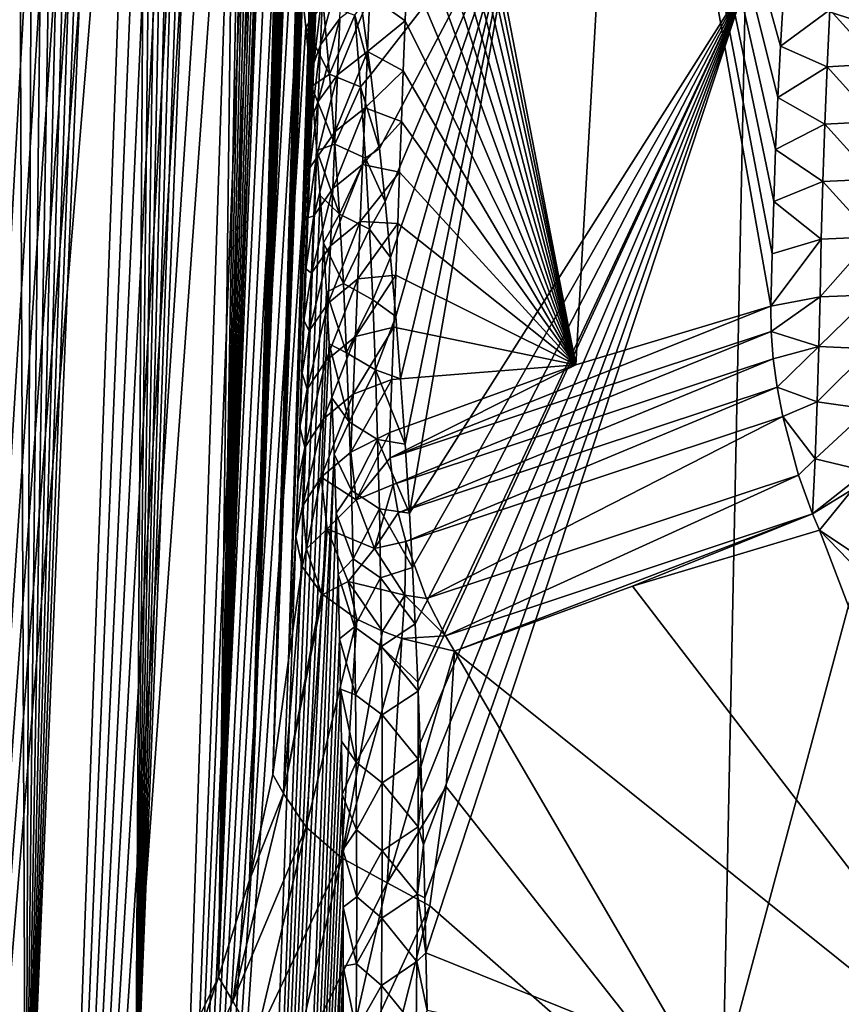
# Model space of a CAD drawing. Header units: metres. Extents: x -109 to 109, y -452 to 89.
# Tile 415 of 656: x 58.92 to 66.46, y -52.84 to -43.8. Entities that reach past the tile are written whole.
import ezdxf

# ---------------------------------------------------------------- set-up
doc = ezdxf.new("R2010")
doc.units = ezdxf.units.M
doc.layers.add('solid_k244270000c71_000_01_01', color=7, linetype='CONTINUOUS')

msp = doc.modelspace()

# ---------------------------------------------------------------- linework, layer by layer
at = {"layer": 'solid_k244270000c71_000_01_01'}
for points in [[(59.983704, -54.149242, 52.726505), (60.657433, -27.033049, 32.044315), (60.528656, -27.049358, 31.717661)], [(59.983704, -54.149242, 52.726505), (60.789268, -27.053366, 32.426231), (60.657433, -27.033049, 32.044315)], [(59.983704, -54.149242, 52.726505), (60.528656, -27.049358, 31.717661), (60.402344, -27.095423, 31.435911)], [(59.983704, -54.149242, 52.726505), (60.923191, -27.119658, 32.872467), (60.789268, -27.053366, 32.426231)], [(59.983704, -54.149242, 52.726505), (60.402344, -27.095423, 31.435911), (60.277344, -27.166534, 31.190058)], [(59.983704, -54.149242, 52.726505), (61.057308, -27.242109, 33.39061), (60.923191, -27.119658, 32.872467)], [(59.983704, -54.149242, 52.726505), (60.277344, -27.166534, 31.190058), (60.152275, -27.260485, 30.973478)], [(58.977356, -55.414265, 51.151218), (60.152275, -27.260485, 30.973478), (60.025066, -27.377073, 30.780325)], [(58.977356, -55.414265, 51.151218), (59.983704, -54.149242, 52.726505), (60.152275, -27.260485, 30.973478)], [(59.983704, -54.149242, 52.726505), (60.744408, -52.589027, 54.250729), (61.057308, -27.242109, 33.39061)], [(60.744408, -52.589027, 54.250729), (61.189285, -27.431206, 33.987186), (61.057308, -27.242109, 33.39061)], [(58.977356, -55.414265, 51.151218), (60.025066, -27.377073, 30.780325), (59.893749, -27.517427, 30.606817)], [(60.744408, -52.589027, 54.250729), (61.253746, -27.55394, 34.31686), (61.189285, -27.431206, 33.987186)], [(58.977356, -55.414265, 51.151218), (59.893749, -27.517427, 30.606817), (59.755836, -27.684933, 30.450504)], [(60.744408, -52.589027, 54.250729), (61.316784, -27.698021, 34.66914), (61.253746, -27.55394, 34.31686)], [(58.977356, -55.414265, 51.151218), (59.755836, -27.684933, 30.450504), (59.608521, -27.884418, 30.310116)], [(60.744408, -52.589027, 54.250729), (61.378151, -27.864607, 35.044849), (61.316784, -27.698021, 34.66914)], [(58.977356, -55.414265, 51.151218), (59.608521, -27.884418, 30.310116), (59.449036, -28.122425, 30.186523)], [(60.744408, -52.589027, 54.250729), (61.437584, -28.055178, 35.445026), (61.378151, -27.864607, 35.044849)], [(60.744408, -52.589027, 54.250729), (61.494751, -28.27224, 35.871304), (61.437584, -28.055178, 35.445026)], [(58.977356, -55.414265, 51.151218), (59.449036, -28.122425, 30.186523), (59.273487, -28.408628, 30.081629)], [(60.744408, -52.589027, 54.250729), (61.5494, -28.516754, 36.324329), (61.494751, -28.27224, 35.871304)], [(58.977356, -55.414265, 51.151218), (59.273487, -28.408628, 30.081629), (59.078644, -28.75354, 30.00012)], [(60.744408, -52.589027, 54.250729), (61.601185, -28.791801, 36.806137), (61.5494, -28.516754, 36.324329)], [(58.977356, -55.414265, 51.151218), (59.078644, -28.75354, 30.00012), (58.861858, -29.168509, 29.949097)], [(60.744408, -52.589027, 54.250729), (61.649822, -29.099035, 37.317806), (61.601185, -28.791801, 36.806137)], [(60.744408, -52.589027, 54.250729), (61.027706, -51.695972, 54.988464), (61.649822, -29.099035, 37.317806)], [(61.027706, -51.695972, 54.988464), (61.680344, -29.322893, 37.676266), (61.649822, -29.099035, 37.317806)], [(57.734726, -56.383423, 49.535679), (58.977356, -55.414265, 51.151218), (58.861858, -29.168509, 29.949097)], [(61.027706, -51.695972, 54.988464), (61.709236, -29.562777, 38.049088), (61.680344, -29.322893, 37.676266)], [(61.027706, -51.695972, 54.988464), (61.736351, -29.820337, 38.437309), (61.709236, -29.562777, 38.049088)], [(61.027706, -51.695972, 54.988464), (61.761669, -30.094976, 38.840557), (61.736351, -29.820337, 38.437309)], [(61.027706, -51.695972, 54.988464), (61.785, -30.389141, 39.260288), (61.761669, -30.094976, 38.840557)], [(61.027706, -51.695972, 54.988464), (61.806297, -30.702772, 39.696484), (61.785, -30.389141, 39.260288)], [(61.027706, -51.695972, 54.988464), (61.825451, -31.036993, 40.149765), (61.806297, -30.702772, 39.696484)], [(61.027706, -51.695972, 54.988464), (61.242718, -50.725655, 55.706074), (61.825451, -31.036993, 40.149765)], [(61.242718, -50.725655, 55.706074), (61.842281, -31.394102, 40.621437), (61.825451, -31.036993, 40.149765)], [(61.242718, -50.725655, 55.706074), (61.856804, -31.773268, 41.111031), (61.842281, -31.394102, 40.621437)], [(61.242718, -50.725655, 55.706074), (61.866035, -32.074112, 41.491035), (61.856804, -31.773268, 41.111031)], [(61.242718, -50.725655, 55.706074), (61.873795, -32.389748, 41.882401), (61.866035, -32.074112, 41.491035)], [(61.242718, -50.725655, 55.706074), (61.880119, -32.719311, 42.284657), (61.873795, -32.389748, 41.882401)], [(61.242718, -50.725655, 55.706074), (61.884892, -33.064651, 42.698719), (61.880119, -32.719311, 42.284657)], [(61.242718, -50.725655, 55.706074), (61.888016, -33.427315, 43.125347), (61.884892, -33.064651, 42.698719)], [(61.242718, -50.725655, 55.706074), (61.889576, -33.805851, 43.563854), (61.888016, -33.427315, 43.125347)], [(61.242718, -50.725655, 55.706074), (61.386219, -49.676086, 56.399841), (61.889576, -33.805851, 43.563854)], [(61.386219, -49.676086, 56.399841), (61.889481, -34.201809, 44.014931), (61.889576, -33.805851, 43.563854)], [(61.386219, -49.676086, 56.399841), (61.887589, -34.617558, 44.479652), (61.889481, -34.201809, 44.014931)], [(67.859657, -44.220345, 9.486011), (65.583984, -43.466743, 10.562262), (69.31189, -34.340561, 6.422843)], [(61.386219, -49.676086, 56.399841), (61.884827, -34.963871, 44.861046), (61.887589, -34.617558, 44.479652)], [(61.386219, -49.676086, 56.399841), (61.880974, -35.322128, 45.250854), (61.884827, -34.963871, 44.861046)], [(61.386219, -49.676086, 56.399841), (61.87595, -35.693817, 45.649685), (61.880974, -35.322128, 45.250854)], [(61.386219, -49.676086, 56.399841), (61.869682, -36.080425, 46.058136), (61.87595, -35.693817, 45.649685)], [(61.386219, -49.676086, 56.399841), (61.862209, -36.481533, 46.476055), (61.869682, -36.080425, 46.058136)], [(61.386219, -49.676086, 56.399841), (61.8536, -36.896214, 46.903061), (61.862209, -36.481533, 46.476055)], [(61.386219, -49.676086, 56.399841), (61.843761, -37.326351, 47.33987), (61.8536, -36.896214, 46.903061)], [(61.386219, -49.676086, 56.399841), (61.832615, -37.773865, 47.787212), (61.843761, -37.326351, 47.33987)], [(61.386219, -49.676086, 56.399841), (61.454559, -48.544758, 57.065292), (61.832615, -37.773865, 47.787212)], [(61.454559, -48.544758, 57.065292), (61.820171, -38.239151, 48.2453), (61.832615, -37.773865, 47.787212)], [(57.734528, -65.832397, 36.041077), (59.445171, -37.984074, 16.108624), (59.604755, -38.018047, 15.842284)], [(57.734528, -65.832397, 36.041077), (59.269676, -37.984177, 16.413589), (59.445171, -37.984074, 16.108624)], [(57.734528, -65.832397, 36.041077), (59.074516, -38.02655, 16.766474), (59.269676, -37.984177, 16.413589)], [(57.734528, -65.832397, 36.041077), (59.604755, -38.018047, 15.842284), (59.751698, -38.080597, 15.607064)], [(57.734528, -65.832397, 36.041077), (58.857353, -38.121574, 17.174843), (59.074516, -38.02655, 16.766474)], [(57.734528, -65.832397, 36.041077), (59.751698, -38.080597, 15.607064), (59.88937, -38.169247, 15.396356)], [(57.734528, -65.832397, 36.041077), (59.88937, -38.169247, 15.396356), (60.020508, -38.283016, 15.205)], [(58.97718, -67.019043, 34.577881), (57.734528, -65.832397, 36.041077), (60.020508, -38.283016, 15.205)], [(58.97718, -67.019043, 34.577881), (60.020508, -38.283016, 15.205), (60.147385, -38.423176, 15.029506)], [(61.454559, -48.544758, 57.065292), (61.806557, -38.720306, 48.713463), (61.820171, -38.239151, 48.2453)], [(58.97718, -67.019043, 34.577881), (60.147385, -38.423176, 15.029506), (60.272205, -38.592869, 14.867022)], [(58.97718, -67.019043, 34.577881), (60.272205, -38.592869, 14.867022), (60.39661, -38.796883, 14.716268)], [(61.454559, -48.544758, 57.065292), (61.794258, -39.13485, 49.11171), (61.806557, -38.720306, 48.713463)], [(58.97718, -67.019043, 34.577881), (60.39661, -38.796883, 14.716268), (60.522346, -39.042862, 14.576678)], [(64.025749, -46.966766, 59.262619), (64.485146, -38.917656, 52.655231), (62.595818, -39.574684, 51.625633)], [(64.025749, -46.966766, 59.262619), (65.816513, -46.428024, 60.032021), (64.485146, -38.917656, 52.655231)], [(65.904091, -44.040249, 58.170864), (65.93148, -43.570595, 57.798599), (64.485146, -38.917656, 52.655231)], [(65.879967, -44.512531, 58.543148), (65.904091, -44.040249, 58.170864), (64.485146, -38.917656, 52.655231)], [(65.859123, -44.98745, 58.915432), (65.879967, -44.512531, 58.543148), (64.485146, -38.917656, 52.655231)], [(65.841583, -45.465004, 59.287685), (65.859123, -44.98745, 58.915432), (64.485146, -38.917656, 52.655231)], [(65.82737, -45.945194, 59.659893), (65.841583, -45.465004, 59.287685), (64.485146, -38.917656, 52.655231)], [(65.816513, -46.428024, 60.032021), (65.82737, -45.945194, 59.659893), (64.485146, -38.917656, 52.655231)], [(58.97718, -67.019043, 34.577881), (60.522346, -39.042862, 14.576678), (60.650806, -39.340824, 14.449061)], [(61.454559, -48.544758, 57.065292), (61.781036, -39.563133, 49.517719), (61.794258, -39.13485, 49.11171)], [(58.97718, -67.019043, 34.577881), (60.650806, -39.340824, 14.449061), (60.782539, -39.703281, 14.336621)], [(61.454559, -48.544758, 57.065292), (61.766861, -40.006447, 49.931862), (61.781036, -39.563133, 49.517719)], [(62.585541, -39.929714, 51.958427), (64.025749, -46.966766, 59.262619), (62.595818, -39.574684, 51.625633)], [(58.97718, -67.019043, 34.577881), (60.782539, -39.703281, 14.336621), (60.917061, -40.143486, 14.244637)], [(62.585541, -39.929714, 51.958427), (62.574799, -40.29129, 52.293755), (64.025749, -46.966766, 59.262619)], [(61.454559, -48.544758, 57.065292), (61.751827, -40.463177, 50.353607), (61.766861, -40.006447, 49.931862)], [(59.983658, -68.066788, 32.850212), (58.97718, -67.019043, 34.577881), (60.917061, -40.143486, 14.244637)], [(59.983658, -68.066788, 32.850212), (60.917061, -40.143486, 14.244637), (61.051998, -40.671497, 14.180824)], [(62.574799, -40.29129, 52.293755), (62.560066, -40.774136, 52.736031), (64.025749, -46.966766, 59.262619)], [(61.454559, -48.544758, 57.065292), (61.735985, -40.932755, 50.782799), (61.751827, -40.463177, 50.353607)], [(59.983658, -68.066788, 32.850212), (61.051998, -40.671497, 14.180824), (61.118797, -40.97081, 14.161696)], [(62.560066, -40.774136, 52.736031), (62.544682, -41.264118, 53.178528), (64.025749, -46.966766, 59.262619)], [(61.454559, -48.544758, 57.065292), (61.719261, -41.417206, 51.220108), (61.735985, -40.932755, 50.782799)], [(59.983658, -68.066788, 32.850212), (61.118797, -40.97081, 14.161696), (61.184738, -41.295929, 14.152813)], [(59.983658, -68.066788, 32.850212), (61.184738, -41.295929, 14.152813), (61.249584, -41.647579, 14.154679)], [(62.544682, -41.264118, 53.178528), (62.528667, -41.758858, 53.618973), (64.025749, -46.966766, 59.262619)], [(61.454559, -48.544758, 57.065292), (61.704185, -41.845818, 51.60191), (61.719261, -41.417206, 51.220108)], [(59.983658, -68.066788, 32.850212), (61.249584, -41.647579, 14.154679), (61.313026, -42.027893, 14.168845)], [(62.528667, -41.758858, 53.618973), (62.511917, -42.260147, 54.05883), (64.025749, -46.966766, 59.262619)], [(61.454559, -48.544758, 57.065292), (61.688389, -42.288113, 51.990589), (61.704185, -41.845818, 51.60191)], [(59.983658, -68.066788, 32.850212), (61.313026, -42.027893, 14.168845), (61.374794, -42.438026, 14.196173)], [(61.454559, -48.544758, 57.065292), (61.671856, -42.745121, 52.387043), (61.688389, -42.288113, 51.990589)], [(62.511917, -42.260147, 54.05883), (62.494446, -42.769444, 54.499321), (64.025749, -46.966766, 59.262619)], [(59.983658, -68.066788, 32.850212), (61.374794, -42.438026, 14.196173), (61.434593, -42.879444, 14.237779)], [(62.141541, -44.299702, 13.500249), (62.057243, -43.673473, 13.439819), (63.504505, -42.545319, 11.878191)], [(62.222637, -44.980389, 13.585643), (62.141541, -44.299702, 13.500249), (63.504505, -42.545319, 11.878191)], [(62.274284, -45.466862, 13.658341), (62.222637, -44.980389, 13.585643), (63.504505, -42.545319, 11.878191)], [(62.324158, -45.979965, 13.74418), (62.274284, -45.466862, 13.658341), (63.504505, -42.545319, 11.878191)], [(62.371807, -46.521339, 13.844505), (62.324158, -45.979965, 13.74418), (63.504505, -42.545319, 11.878191)], [(62.416679, -47.092842, 13.960871), (62.371807, -46.521339, 13.844505), (63.504505, -42.545319, 11.878191)], [(62.459259, -47.694237, 14.093389), (62.416679, -47.092842, 13.960871), (63.504505, -42.545319, 11.878191)], [(62.498341, -48.328941, 14.24475), (62.459259, -47.694237, 14.093389), (63.504505, -42.545319, 11.878191)], [(62.498341, -48.328941, 14.24475), (63.504505, -42.545319, 11.878191), (65.583984, -43.466743, 10.562262)], [(61.454559, -48.544758, 57.065292), (61.654633, -43.216305, 52.792023), (61.671856, -42.745121, 52.387043)], [(62.494446, -42.769444, 54.499321), (62.476387, -43.285591, 54.939381), (64.025749, -46.966766, 59.262619)], [(59.983658, -68.066788, 32.850212), (61.434593, -42.879444, 14.237779), (61.492111, -43.354561, 14.295413)], [(61.454559, -48.544758, 57.065292), (61.636768, -43.700588, 53.203999), (61.654633, -43.216305, 52.792023)], [(61.681465, -44.028301, 54.093754), (61.857914, -43.786587, 54.468719), (61.879395, -43.271923, 54.037621)], [(61.701935, -43.510944, 53.660564), (61.681465, -44.028301, 54.093754), (61.879395, -43.271923, 54.037621)], [(62.134354, -43.574196, 54.796841), (62.457844, -43.807411, 55.377972), (62.476387, -43.285591, 54.939381)], [(62.476387, -43.285591, 54.939381), (62.457844, -43.807411, 55.377972), (64.025749, -46.966766, 59.262619)], [(59.983658, -68.066788, 32.850212), (61.492111, -43.354561, 14.295413), (61.5471, -43.864311, 14.36975)], [(61.705063, -43.651405, 13.894287), (61.5471, -43.864311, 14.36975), (61.492111, -43.354561, 14.295413)], [(62.525894, -48.826065, 14.370378), (62.498341, -48.328941, 14.24475), (65.583984, -43.466743, 10.562262)], [(62.551552, -49.342712, 14.507521), (62.525894, -48.826065, 14.370378), (65.583984, -43.466743, 10.562262)], [(62.57476, -49.880653, 14.657555), (62.551552, -49.342712, 14.507521), (65.583984, -43.466743, 10.562262)], [(62.578045, -49.962147, 14.68085), (62.57476, -49.880653, 14.657555), (65.583984, -43.466743, 10.562262)], [(62.596214, -50.438473, 14.819834), (62.578045, -49.962147, 14.68085), (65.583984, -43.466743, 10.562262)], [(62.61182, -50.897518, 14.958475), (62.596214, -50.438473, 14.819834), (65.583984, -43.466743, 10.562262)], [(62.625729, -51.371384, 15.106576), (62.61182, -50.897518, 14.958475), (65.583984, -43.466743, 10.562262)], [(62.637932, -51.860352, 15.264491), (62.625729, -51.371384, 15.106576), (65.583984, -43.466743, 10.562262)], [(62.648964, -52.363155, 15.431604), (62.637932, -51.860352, 15.264491), (65.583984, -43.466743, 10.562262)], [(65.37886, -53.464233, 13.920849), (62.648964, -52.363155, 15.431604), (65.583984, -43.466743, 10.562262)], [(65.37886, -53.464233, 13.920849), (65.583984, -43.466743, 10.562262), (67.859657, -44.220345, 9.486011)], [(61.701935, -43.510944, 53.660564), (61.636768, -43.700588, 53.203999), (61.61832, -44.196918, 53.621326)], [(61.701935, -43.510944, 53.660564), (61.61832, -44.196918, 53.621326), (61.681465, -44.028301, 54.093754)], [(66.357323, -43.70702, 58.09576), (65.93148, -43.570595, 57.798599), (65.904091, -44.040249, 58.170864)], [(61.763577, -44.297234, 13.995394), (61.5471, -43.864311, 14.36975), (61.705063, -43.651405, 13.894287)], [(61.763577, -44.297234, 13.995394), (61.705063, -43.651405, 13.894287), (61.994953, -43.754997, 13.52217)], [(62.134354, -43.574196, 54.796841), (61.857914, -43.786587, 54.468719), (61.836433, -44.303936, 54.896587)], [(62.134354, -43.574196, 54.796841), (61.836433, -44.303936, 54.896587), (62.112091, -44.089401, 55.223461)], [(62.134354, -43.574196, 54.796841), (62.112091, -44.089401, 55.223461), (62.457844, -43.807411, 55.377972)], [(61.454559, -48.544758, 57.065292), (61.61832, -44.196918, 53.621326), (61.636768, -43.700588, 53.203999)], [(61.994953, -43.754997, 13.52217), (62.057243, -43.673473, 13.439819), (62.141541, -44.299702, 13.500249)], [(66.332283, -44.231125, 58.511158), (66.357323, -43.70702, 58.09576), (65.904091, -44.040249, 58.170864)], [(66.808052, -44.203751, 58.542854), (66.357323, -43.70702, 58.09576), (66.332283, -44.231125, 58.511158)], [(66.808052, -44.203751, 58.542854), (66.833214, -43.677288, 58.126453), (66.357323, -43.70702, 58.09576)], [(61.660892, -44.548374, 54.523708), (61.836433, -44.303936, 54.896587), (61.857914, -43.786587, 54.468719)], [(61.681465, -44.028301, 54.093754), (61.660892, -44.548374, 54.523708), (61.857914, -43.786587, 54.468719)], [(61.763577, -44.297234, 13.995394), (61.994953, -43.754997, 13.52217), (62.048378, -44.414478, 13.623665)], [(62.048378, -44.414478, 13.623665), (61.994953, -43.754997, 13.52217), (62.141541, -44.299702, 13.500249)], [(62.112091, -44.089401, 55.223461), (62.441299, -44.267712, 55.759727), (62.457844, -43.807411, 55.377972)], [(62.457844, -43.807411, 55.377972), (62.441299, -44.267712, 55.759727), (64.025749, -46.966766, 59.262619)], [(59.983658, -68.066788, 32.850212), (61.5471, -43.864311, 14.36975), (61.599209, -44.411659, 14.462976)], [(61.763577, -44.297234, 13.995394), (61.599209, -44.411659, 14.462976), (61.5471, -43.864311, 14.36975)], [(61.681465, -44.028301, 54.093754), (61.61832, -44.196918, 53.621326), (61.59935, -44.704227, 54.042358)], [(61.681465, -44.028301, 54.093754), (61.59935, -44.704227, 54.042358), (61.660892, -44.548374, 54.523708)], [(62.112091, -44.089401, 55.223461), (61.836433, -44.303936, 54.896587), (61.814987, -44.823929, 55.321228)], [(62.112091, -44.089401, 55.223461), (61.814987, -44.823929, 55.321228), (62.089947, -44.607246, 55.646839)], [(62.112091, -44.089401, 55.223461), (62.089947, -44.607246, 55.646839), (62.441299, -44.267712, 55.759727)], [(66.332283, -44.231125, 58.511158), (65.904091, -44.040249, 58.170864), (65.879967, -44.512531, 58.543148)], [(61.454559, -48.544758, 57.065292), (61.59935, -44.704227, 54.042358), (61.61832, -44.196918, 53.621326)], [(66.7864, -44.73164, 58.957645), (66.808052, -44.203751, 58.542854), (66.332283, -44.231125, 58.511158)], [(62.089947, -44.607246, 55.646839), (62.424503, -44.730732, 56.138996), (62.441299, -44.267712, 55.759727)], [(62.441299, -44.267712, 55.759727), (62.424503, -44.730732, 56.138996), (64.025749, -46.966766, 59.262619)], [(68.362457, -54.254871, 12.729363), (65.37886, -53.464233, 13.920849), (67.859657, -44.220345, 9.486011)], [(66.310722, -44.756699, 58.924877), (66.332283, -44.231125, 58.511158), (65.879967, -44.512531, 58.543148)], [(66.7864, -44.73164, 58.957645), (66.332283, -44.231125, 58.511158), (66.310722, -44.756699, 58.924877)], [(61.813271, -44.940533, 14.113353), (61.599209, -44.411659, 14.462976), (61.763577, -44.297234, 13.995394)], [(61.640251, -45.071117, 54.950436), (61.814987, -44.823929, 55.321228), (61.836433, -44.303936, 54.896587)], [(61.660892, -44.548374, 54.523708), (61.640251, -45.071117, 54.950436), (61.836433, -44.303936, 54.896587)], [(61.813271, -44.940533, 14.113353), (61.763577, -44.297234, 13.995394), (62.048378, -44.414478, 13.623665)], [(62.048378, -44.414478, 13.623665), (62.141541, -44.299702, 13.500249), (62.222637, -44.980389, 13.585643)], [(60.744415, -68.96553, 30.862652), (59.983658, -68.066788, 32.850212), (61.599209, -44.411659, 14.462976)], [(60.744415, -68.96553, 30.862652), (61.599209, -44.411659, 14.462976), (61.648151, -44.998173, 14.576291)], [(61.813271, -44.940533, 14.113353), (61.648151, -44.998173, 14.576291), (61.599209, -44.411659, 14.462976)], [(61.813271, -44.940533, 14.113353), (62.048378, -44.414478, 13.623665), (62.092999, -45.069527, 13.741948)], [(62.092999, -45.069527, 13.741948), (62.048378, -44.414478, 13.623665), (62.222637, -44.980389, 13.585643)], [(61.660892, -44.548374, 54.523708), (61.59935, -44.704227, 54.042358), (61.582375, -45.1563, 54.412514)], [(61.660892, -44.548374, 54.523708), (61.582375, -45.1563, 54.412514), (61.640251, -45.071117, 54.950436)], [(66.310722, -44.756699, 58.924877), (65.879967, -44.512531, 58.543148), (65.859123, -44.98745, 58.915432)], [(62.089947, -44.607246, 55.646839), (61.814987, -44.823929, 55.321228), (61.793598, -45.346531, 55.742653)], [(62.089947, -44.607246, 55.646839), (61.793598, -45.346531, 55.742653), (62.067944, -45.127705, 56.066971)], [(62.089947, -44.607246, 55.646839), (62.067944, -45.127705, 56.066971), (62.424503, -44.730732, 56.138996)], [(61.454559, -48.544758, 57.065292), (61.582375, -45.1563, 54.412514), (61.59935, -44.704227, 54.042358)], [(62.067944, -45.127705, 56.066971), (62.407394, -45.19722, 56.516331), (62.424503, -44.730732, 56.138996)], [(62.424503, -44.730732, 56.138996), (62.407394, -45.19722, 56.516331), (64.025749, -46.966766, 59.262619)], [(66.768234, -45.260944, 59.370811), (66.7864, -44.73164, 58.957645), (66.310722, -44.756699, 58.924877)], [(61.619568, -45.596497, 55.373943), (61.793598, -45.346531, 55.742653), (61.814987, -44.823929, 55.321228)], [(61.640251, -45.071117, 54.950436), (61.619568, -45.596497, 55.373943), (61.814987, -44.823929, 55.321228)], [(66.292625, -45.283722, 59.336899), (66.310722, -44.756699, 58.924877), (65.859123, -44.98745, 58.915432)], [(66.768234, -45.260944, 59.370811), (66.310722, -44.756699, 58.924877), (66.292625, -45.283722, 59.336899)], [(60.744415, -68.96553, 30.862652), (61.648151, -44.998173, 14.576291), (61.678864, -45.412041, 14.663833)], [(61.855377, -45.581226, 14.246067), (61.648151, -44.998173, 14.576291), (61.813271, -44.940533, 14.113353)], [(61.855377, -45.581226, 14.246067), (61.678864, -45.412041, 14.663833), (61.648151, -44.998173, 14.576291)], [(61.855377, -45.581226, 14.246067), (61.813271, -44.940533, 14.113353), (62.092999, -45.069527, 13.741948)], [(62.092999, -45.069527, 13.741948), (62.222637, -44.980389, 13.585643), (62.274284, -45.466862, 13.658341)], [(66.292625, -45.283722, 59.336899), (65.859123, -44.98745, 58.915432), (65.841583, -45.465004, 59.287685)], [(61.640251, -45.071117, 54.950436), (61.582375, -45.1563, 54.412514), (61.565083, -45.615669, 54.783794)], [(61.640251, -45.071117, 54.950436), (61.565083, -45.615669, 54.783794), (61.619568, -45.596497, 55.373943)], [(61.855377, -45.581226, 14.246067), (62.092999, -45.069527, 13.741948), (62.130119, -45.720444, 13.874885)], [(62.130119, -45.720444, 13.874885), (62.092999, -45.069527, 13.741948), (62.274284, -45.466862, 13.658341)], [(61.454559, -48.544758, 57.065292), (61.565083, -45.615669, 54.783794), (61.582375, -45.1563, 54.412514)], [(62.067944, -45.127705, 56.066971), (61.793598, -45.346531, 55.742653), (61.772285, -45.871719, 56.160854)], [(62.067944, -45.127705, 56.066971), (61.772285, -45.871719, 56.160854), (62.046101, -45.650745, 56.48386)], [(62.067944, -45.127705, 56.066971), (62.046101, -45.650745, 56.48386), (62.407394, -45.19722, 56.516331)], [(62.046101, -45.650745, 56.48386), (62.38995, -45.667515, 56.891972), (62.407394, -45.19722, 56.516331)], [(62.407394, -45.19722, 56.516331), (62.38995, -45.667515, 56.891972), (64.025749, -46.966766, 59.262619)], [(66.277954, -45.812191, 59.747204), (66.292625, -45.283722, 59.336899), (65.841583, -45.465004, 59.287685)], [(66.753525, -45.791649, 59.782326), (66.292625, -45.283722, 59.336899), (66.277954, -45.812191, 59.747204)], [(66.753525, -45.791649, 59.782326), (66.768234, -45.260944, 59.370811), (66.292625, -45.283722, 59.336899)], [(61.598862, -46.124481, 55.79422), (61.772285, -45.871719, 56.160854), (61.793598, -45.346531, 55.742653)], [(61.619568, -45.596497, 55.373943), (61.598862, -46.124481, 55.79422), (61.793598, -45.346531, 55.742653)], [(60.744415, -68.96553, 30.862652), (61.678864, -45.412041, 14.663833), (61.707932, -45.844929, 14.761553)], [(61.855377, -45.581226, 14.246067), (61.707932, -45.844929, 14.761553), (61.678864, -45.412041, 14.663833)], [(62.130119, -45.720444, 13.874885), (62.274284, -45.466862, 13.658341), (62.324158, -45.979965, 13.74418)], [(66.277954, -45.812191, 59.747204), (65.841583, -45.465004, 59.287685), (65.82737, -45.945194, 59.659893)], [(61.454559, -48.544758, 57.065292), (61.547447, -46.083218, 55.157558), (61.565083, -45.615669, 54.783794)], [(61.619568, -45.596497, 55.373943), (61.565083, -45.615669, 54.783794), (61.547447, -46.083218, 55.157558)], [(61.619568, -45.596497, 55.373943), (61.547447, -46.083218, 55.157558), (61.598862, -46.124481, 55.79422)], [(61.890896, -46.219299, 14.39186), (61.707932, -45.844929, 14.761553), (61.855377, -45.581226, 14.246067)], [(62.046101, -45.650745, 56.48386), (61.772285, -45.871719, 56.160854), (61.751068, -46.399467, 56.575832)], [(62.046101, -45.650745, 56.48386), (61.751068, -46.399467, 56.575832), (62.024437, -46.176346, 56.897511)], [(61.890896, -46.219299, 14.39186), (61.855377, -45.581226, 14.246067), (62.130119, -45.720444, 13.874885)], [(62.046101, -45.650745, 56.48386), (62.024437, -46.176346, 56.897511), (62.38995, -45.667515, 56.891972)], [(61.890896, -46.219299, 14.39186), (62.130119, -45.720444, 13.874885), (62.160744, -46.367493, 14.020834)], [(62.024437, -46.176346, 56.897511), (62.372177, -46.141624, 57.265884), (62.38995, -45.667515, 56.891972)], [(62.160744, -46.367493, 14.020834), (62.130119, -45.720444, 13.874885), (62.324158, -45.979965, 13.74418)], [(62.38995, -45.667515, 56.891972), (62.372177, -46.141624, 57.265884), (64.025749, -46.966766, 59.262619)], [(66.277954, -45.812191, 59.747204), (65.82737, -45.945194, 59.659893), (65.816513, -46.428024, 60.032021)], [(66.266693, -46.342083, 60.155773), (66.277954, -45.812191, 59.747204), (65.816513, -46.428024, 60.032021)], [(66.753525, -45.791649, 59.782326), (66.277954, -45.812191, 59.747204), (66.266693, -46.342083, 60.155773)], [(66.753525, -45.791649, 59.782326), (66.266693, -46.342083, 60.155773), (66.742264, -46.323734, 60.192173)], [(60.744415, -68.96553, 30.862652), (61.707932, -45.844929, 14.761553), (61.735214, -46.29837, 14.870649)], [(61.578152, -46.655048, 56.211269), (61.751068, -46.399467, 56.575832), (61.772285, -45.871719, 56.160854)], [(61.598862, -46.124481, 55.79422), (61.578152, -46.655048, 56.211269), (61.772285, -45.871719, 56.160854)], [(61.890896, -46.219299, 14.39186), (61.735214, -46.29837, 14.870649), (61.707932, -45.844929, 14.761553)], [(62.160744, -46.367493, 14.020834), (62.324158, -45.979965, 13.74418), (62.371807, -46.521339, 13.844505)], [(61.454559, -48.544758, 57.065292), (61.529488, -46.559021, 55.533916), (61.547447, -46.083218, 55.157558)], [(61.598862, -46.124481, 55.79422), (61.547447, -46.083218, 55.157558), (61.529488, -46.559021, 55.533916)], [(61.598862, -46.124481, 55.79422), (61.529488, -46.559021, 55.533916), (61.578152, -46.655048, 56.211269)], [(62.024437, -46.176346, 56.897511), (61.751068, -46.399467, 56.575832), (61.729965, -46.929741, 56.987591)], [(62.024437, -46.176346, 56.897511), (61.729965, -46.929741, 56.987591), (62.002972, -46.704479, 57.307922)], [(62.002972, -46.704479, 57.307922), (62.354076, -46.619556, 57.638039), (62.372177, -46.141624, 57.265884)], [(62.024437, -46.176346, 56.897511), (62.002972, -46.704479, 57.307922), (62.372177, -46.141624, 57.265884)], [(62.372177, -46.141624, 57.265884), (62.354076, -46.619556, 57.638039), (64.025749, -46.966766, 59.262619)], [(61.92062, -46.854771, 14.549417), (61.735214, -46.29837, 14.870649), (61.890896, -46.219299, 14.39186)], [(61.92062, -46.854771, 14.549417), (61.890896, -46.219299, 14.39186), (62.160744, -46.367493, 14.020834)], [(60.744415, -68.96553, 30.862652), (61.735214, -46.29837, 14.870649), (61.760689, -46.771809, 14.99069)], [(61.92062, -46.854771, 14.549417), (61.760689, -46.771809, 14.99069), (61.735214, -46.29837, 14.870649)], [(61.92062, -46.854771, 14.549417), (62.160744, -46.367493, 14.020834), (62.185703, -47.01091, 14.178472)], [(62.185703, -47.01091, 14.178472), (62.160744, -46.367493, 14.020834), (62.371807, -46.521339, 13.844505)], [(65.818253, -46.660385, 60.186932), (66.266693, -46.342083, 60.155773), (65.816513, -46.428024, 60.032021)], [(65.818253, -46.660385, 60.186932), (66.255836, -46.79752, 60.416176), (66.266693, -46.342083, 60.155773)], [(66.255836, -46.79752, 60.416176), (66.742264, -46.323734, 60.192173), (66.266693, -46.342083, 60.155773)], [(66.730347, -46.819592, 60.470924), (66.742264, -46.323734, 60.192173), (66.255836, -46.79752, 60.416176)], [(61.557457, -47.18816, 56.625084), (61.729965, -46.929741, 56.987591), (61.751068, -46.399467, 56.575832)], [(61.578152, -46.655048, 56.211269), (61.557457, -47.18816, 56.625084), (61.751068, -46.399467, 56.575832)], [(62.321571, -47.818336, 58.533226), (65.816513, -46.428024, 60.032021), (64.025749, -46.966766, 59.262619)], [(62.321571, -47.818336, 58.533226), (65.818253, -46.660385, 60.186932), (65.816513, -46.428024, 60.032021)], [(62.185703, -47.01091, 14.178472), (62.371807, -46.521339, 13.844505), (62.416679, -47.092842, 13.960871)], [(61.454559, -48.544758, 57.065292), (61.511208, -47.043076, 55.912868), (61.529488, -46.559021, 55.533916)], [(61.578152, -46.655048, 56.211269), (61.529488, -46.559021, 55.533916), (61.511208, -47.043076, 55.912868)], [(61.981724, -47.235119, 57.715096), (62.335659, -47.101322, 58.0084), (62.354076, -46.619556, 57.638039)], [(62.002972, -46.704479, 57.307922), (61.981724, -47.235119, 57.715096), (62.354076, -46.619556, 57.638039)], [(62.354076, -46.619556, 57.638039), (62.335659, -47.101322, 58.0084), (64.025749, -46.966766, 59.262619)], [(61.578152, -46.655048, 56.211269), (61.511208, -47.043076, 55.912868), (61.557457, -47.18816, 56.625084)], [(62.002972, -46.704479, 57.307922), (61.729965, -46.929741, 56.987591), (61.708996, -47.462517, 57.396126)], [(62.002972, -46.704479, 57.307922), (61.708996, -47.462517, 57.396126), (61.981724, -47.235119, 57.715096)], [(62.321571, -47.818336, 58.533226), (62.347363, -48.065575, 58.660778), (65.818253, -46.660385, 60.186932)], [(62.347363, -48.065575, 58.660778), (65.837685, -46.909748, 60.311485), (65.818253, -46.660385, 60.186932)], [(65.818253, -46.660385, 60.186932), (65.837685, -46.909748, 60.311485), (66.255836, -46.79752, 60.416176)], [(60.744415, -68.96553, 30.862652), (61.760689, -46.771809, 14.99069), (61.784164, -47.267445, 15.123469)], [(61.945248, -47.487671, 14.717586), (61.784164, -47.267445, 15.123469), (61.760689, -46.771809, 14.99069)], [(61.945248, -47.487671, 14.717586), (61.760689, -46.771809, 14.99069), (61.92062, -46.854771, 14.549417)], [(65.837685, -46.909748, 60.311485), (65.87339, -47.171532, 60.402779), (66.255836, -46.79752, 60.416176)], [(65.87339, -47.171532, 60.402779), (66.240685, -47.30592, 60.5452), (66.255836, -46.79752, 60.416176)], [(66.730347, -46.819592, 60.470924), (66.255836, -46.79752, 60.416176), (66.240685, -47.30592, 60.5452)], [(66.7136, -47.373756, 60.598759), (66.730347, -46.819592, 60.470924), (66.240685, -47.30592, 60.5452)], [(61.945248, -47.487671, 14.717586), (61.92062, -46.854771, 14.549417), (62.185703, -47.01091, 14.178472)], [(62.347363, -48.065575, 58.660778), (62.394775, -48.323502, 58.75761), (65.837685, -46.909748, 60.311485)], [(62.394775, -48.323502, 58.75761), (65.87339, -47.171532, 60.402779), (65.837685, -46.909748, 60.311485)], [(61.536797, -47.723793, 57.035667), (61.708996, -47.462517, 57.396126), (61.729965, -46.929741, 56.987591)], [(61.557457, -47.18816, 56.625084), (61.536797, -47.723793, 57.035667), (61.729965, -46.929741, 56.987591)], [(62.335659, -47.101322, 58.0084), (62.316933, -47.586922, 58.376942), (64.025749, -46.966766, 59.262619)], [(62.321571, -47.818336, 58.533226), (64.025749, -46.966766, 59.262619), (62.316933, -47.586922, 58.376942)], [(61.454559, -48.544758, 57.065292), (61.492622, -47.535385, 56.294415), (61.511208, -47.043076, 55.912868)], [(61.557457, -47.18816, 56.625084), (61.511208, -47.043076, 55.912868), (61.492622, -47.535385, 56.294415)], [(61.945248, -47.487671, 14.717586), (62.185703, -47.01091, 14.178472), (62.205696, -47.650898, 14.346668)], [(62.185703, -47.01091, 14.178472), (62.416679, -47.092842, 13.960871), (62.459259, -47.694237, 14.093389)], [(62.205696, -47.650898, 14.346668), (62.185703, -47.01091, 14.178472), (62.459259, -47.694237, 14.093389)], [(61.960705, -47.768238, 58.119026), (62.316933, -47.586922, 58.376942), (62.335659, -47.101322, 58.0084)], [(61.981724, -47.235119, 57.715096), (61.960705, -47.768238, 58.119026), (62.335659, -47.101322, 58.0084)], [(62.394775, -48.323502, 58.75761), (62.462872, -48.586937, 58.821758), (65.87339, -47.171532, 60.402779)], [(62.462872, -48.586937, 58.821758), (65.924706, -47.440533, 60.458988), (65.87339, -47.171532, 60.402779)], [(65.87339, -47.171532, 60.402779), (65.924706, -47.440533, 60.458988), (66.240685, -47.30592, 60.5452)], [(60.744415, -68.96553, 30.862652), (61.784164, -47.267445, 15.123469), (61.805599, -47.785252, 15.268936)], [(61.557457, -47.18816, 56.625084), (61.492622, -47.535385, 56.294415), (61.536797, -47.723793, 57.035667)], [(61.981724, -47.235119, 57.715096), (61.708996, -47.462517, 57.396126), (61.688175, -47.997768, 57.801434)], [(61.981724, -47.235119, 57.715096), (61.688175, -47.997768, 57.801434), (61.960705, -47.768238, 58.119026)], [(61.945248, -47.487671, 14.717586), (61.805599, -47.785252, 15.268936), (61.784164, -47.267445, 15.123469)], [(65.924706, -47.440533, 60.458988), (66.222359, -47.830204, 60.533436), (66.240685, -47.30592, 60.5452)], [(66.7136, -47.373756, 60.598759), (66.240685, -47.30592, 60.5452), (66.222359, -47.830204, 60.533436)], [(62.462872, -48.586937, 58.821758), (62.655384, -49.109653, 58.847637), (65.924706, -47.440533, 60.458988)], [(62.655384, -49.109653, 58.847637), (66.069725, -47.978977, 60.46241), (65.924706, -47.440533, 60.458988)], [(65.924706, -47.440533, 60.458988), (66.069725, -47.978977, 60.46241), (66.222359, -47.830204, 60.533436)], [(66.7136, -47.373756, 60.598759), (66.222359, -47.830204, 60.533436), (66.693474, -47.941525, 60.5653)], [(61.454559, -48.544758, 57.065292), (61.473736, -48.035946, 56.678558), (61.492622, -47.535385, 56.294415)], [(61.536797, -47.723793, 57.035667), (61.492622, -47.535385, 56.294415), (61.473736, -48.035946, 56.678558)], [(61.51619, -48.261913, 57.443005), (61.688175, -47.997768, 57.801434), (61.708996, -47.462517, 57.396126)], [(61.536797, -47.723793, 57.035667), (61.51619, -48.261913, 57.443005), (61.708996, -47.462517, 57.396126)], [(61.965321, -48.118046, 14.895506), (61.805599, -47.785252, 15.268936), (61.945248, -47.487671, 14.717586)], [(61.965321, -48.118046, 14.895506), (61.945248, -47.487671, 14.717586), (62.205696, -47.650898, 14.346668)], [(62.007755, -48.205067, 58.407066), (62.316933, -47.586922, 58.376942), (61.960705, -47.768238, 58.119026)], [(62.007755, -48.205067, 58.407066), (62.321571, -47.818336, 58.533226), (62.316933, -47.586922, 58.376942)], [(61.536797, -47.723793, 57.035667), (61.473736, -48.035946, 56.678558), (61.454559, -48.544758, 57.065292)], [(61.536797, -47.723793, 57.035667), (61.454559, -48.544758, 57.065292), (61.51619, -48.261913, 57.443005)], [(61.965321, -48.118046, 14.895506), (62.205696, -47.650898, 14.346668), (62.221272, -48.287632, 14.524571)], [(62.205696, -47.650898, 14.346668), (62.459259, -47.694237, 14.093389), (62.498341, -48.328941, 14.24475)], [(62.221272, -48.287632, 14.524571), (62.205696, -47.650898, 14.346668), (62.498341, -48.328941, 14.24475)], [(61.027714, -69.353325, 29.771126), (60.744415, -68.96553, 30.862652), (61.805599, -47.785252, 15.268936)], [(61.027714, -69.353325, 29.771126), (61.805599, -47.785252, 15.268936), (61.824879, -48.326191, 15.427939)], [(62.007755, -48.205067, 58.407066), (61.960705, -47.768238, 58.119026), (61.688175, -47.997768, 57.801434)], [(61.965321, -48.118046, 14.895506), (61.824879, -48.326191, 15.427939), (61.805599, -47.785252, 15.268936)], [(62.007755, -48.205067, 58.407066), (62.347363, -48.065575, 58.660778), (62.321571, -47.818336, 58.533226)], [(66.069725, -47.978977, 60.46241), (66.198494, -48.334568, 60.379669), (66.222359, -47.830204, 60.533436)], [(66.198494, -48.334568, 60.379669), (66.693474, -47.941525, 60.5653), (66.222359, -47.830204, 60.533436)], [(61.553486, -48.65659, 57.70668), (61.688175, -47.997768, 57.801434), (61.51619, -48.261913, 57.443005)], [(61.742584, -48.471222, 58.111374), (61.688175, -47.997768, 57.801434), (61.553486, -48.65659, 57.70668)], [(62.007755, -48.205067, 58.407066), (61.688175, -47.997768, 57.801434), (61.742584, -48.471222, 58.111374)], [(62.655384, -49.109653, 58.847637), (62.827477, -49.453342, 58.784241), (66.069725, -47.978977, 60.46241)], [(62.827477, -49.453342, 58.784241), (66.198494, -48.334568, 60.379669), (66.069725, -47.978977, 60.46241)], [(66.198494, -48.334568, 60.379669), (66.566887, -48.106384, 60.52145), (66.693474, -47.941525, 60.5653)], [(62.176723, -48.653145, 58.623112), (62.347363, -48.065575, 58.660778), (62.007755, -48.205067, 58.407066)], [(62.176723, -48.653145, 58.623112), (62.394775, -48.323502, 58.75761), (62.347363, -48.065575, 58.660778)], [(61.981346, -48.745945, 15.082371), (61.824879, -48.326191, 15.427939), (61.965321, -48.118046, 14.895506)], [(61.981346, -48.745945, 15.082371), (61.965321, -48.118046, 14.895506), (62.221272, -48.287632, 14.524571)], [(66.198494, -48.334568, 60.379669), (66.26152, -48.483292, 60.321529), (66.566887, -48.106384, 60.52145)], [(66.566887, -48.106384, 60.52145), (66.26152, -48.483292, 60.321529), (67.476944, -49.295547, 60.139771)], [(61.511269, -48.816887, 57.512108), (61.51619, -48.261913, 57.443005), (61.454559, -48.544758, 57.065292)], [(61.511269, -48.816887, 57.512108), (61.553486, -48.65659, 57.70668), (61.51619, -48.261913, 57.443005)], [(62.176723, -48.653145, 58.623112), (62.007755, -48.205067, 58.407066), (61.742584, -48.471222, 58.111374)], [(61.027714, -69.353325, 29.771126), (61.824879, -48.326191, 15.427939), (61.841824, -48.892269, 15.602187)], [(61.981346, -48.745945, 15.082371), (61.841824, -48.892269, 15.602187), (61.824879, -48.326191, 15.427939)], [(61.981346, -48.745945, 15.082371), (62.221272, -48.287632, 14.524571), (62.232941, -48.921268, 14.711373)], [(62.176723, -48.653145, 58.623112), (62.462872, -48.586937, 58.821758), (62.394775, -48.323502, 58.75761)], [(62.221272, -48.287632, 14.524571), (62.498341, -48.328941, 14.24475), (62.525894, -48.826065, 14.370378)], [(62.232941, -48.921268, 14.711373), (62.221272, -48.287632, 14.524571), (62.525894, -48.826065, 14.370378)], [(62.827477, -49.453342, 58.784241), (62.909946, -49.593182, 58.736443), (66.198494, -48.334568, 60.379669)], [(66.198494, -48.334568, 60.379669), (62.909946, -49.593182, 58.736443), (64.546516, -48.999275, 59.584633)], [(66.198494, -48.334568, 60.379669), (64.546516, -48.999275, 59.584633), (66.26152, -48.483292, 60.321529)], [(61.742584, -48.471222, 58.111374), (61.553486, -48.65659, 57.70668), (61.691635, -49.063927, 57.912434)], [(61.702702, -49.074673, 57.929707), (61.742584, -48.471222, 58.111374), (61.691635, -49.063927, 57.912434)], [(61.702702, -49.074673, 57.929707), (61.935219, -48.955547, 58.338318), (61.742584, -48.471222, 58.111374)], [(62.176723, -48.653145, 58.623112), (61.742584, -48.471222, 58.111374), (61.935219, -48.955547, 58.338318)], [(66.26152, -48.483292, 60.321529), (64.546516, -48.999275, 59.584633), (68.350235, -53.954803, 57.305618)], [(66.26152, -48.483292, 60.321529), (68.350235, -53.954803, 57.305618), (70.952713, -53.336498, 58.188652)], [(67.476944, -49.295547, 60.139771), (66.26152, -48.483292, 60.321529), (70.952713, -53.336498, 58.188652)], [(61.511269, -48.816887, 57.512108), (61.454559, -48.544758, 57.065292), (61.386219, -49.676086, 56.399841)], [(62.455265, -49.079723, 58.751362), (62.462872, -48.586937, 58.821758), (62.176723, -48.653145, 58.623112)], [(62.455265, -49.079723, 58.751362), (62.655384, -49.109653, 58.847637), (62.462872, -48.586937, 58.821758)], [(61.511269, -48.816887, 57.512108), (61.691635, -49.063927, 57.912434), (61.553486, -48.65659, 57.70668)], [(62.455265, -49.079723, 58.751362), (62.176723, -48.653145, 58.623112), (61.935219, -48.955547, 58.338318)], [(61.993732, -49.37141, 15.277545), (61.841824, -48.892269, 15.602187), (61.981346, -48.745945, 15.082371)], [(61.993732, -49.37141, 15.277545), (61.981346, -48.745945, 15.082371), (62.232941, -48.921268, 14.711373)], [(61.027714, -69.353325, 29.771126), (61.841824, -48.892269, 15.602187), (61.856449, -49.482765, 15.791062)], [(61.341953, -50.900253, 56.218266), (61.511269, -48.816887, 57.512108), (61.386219, -49.676086, 56.399841)], [(61.341953, -50.900253, 56.218266), (61.691635, -49.063927, 57.912434), (61.511269, -48.816887, 57.512108)], [(61.993732, -49.37141, 15.277545), (61.856449, -49.482765, 15.791062), (61.841824, -48.892269, 15.602187)], [(62.232941, -48.921268, 14.711373), (62.525894, -48.826065, 14.370378), (62.551552, -49.342712, 14.507521)], [(61.702702, -49.074673, 57.929707), (62.015575, -49.299847, 58.288692), (61.935219, -48.955547, 58.338318)], [(62.015575, -49.299847, 58.288692), (62.250557, -49.411804, 58.46386), (61.935219, -48.955547, 58.338318)], [(62.455265, -49.079723, 58.751362), (61.935219, -48.955547, 58.338318), (62.250557, -49.411804, 58.46386)], [(61.993732, -49.37141, 15.277545), (62.232941, -48.921268, 14.711373), (62.241104, -49.551937, 14.906461)], [(62.241104, -49.551937, 14.906461), (62.232941, -48.921268, 14.711373), (62.551552, -49.342712, 14.507521)], [(61.341953, -50.900253, 56.218266), (61.702702, -49.074673, 57.929707), (61.691635, -49.063927, 57.912434)], [(61.548882, -51.210064, 56.590656), (61.702702, -49.074673, 57.929707), (61.341953, -50.900253, 56.218266)], [(61.548882, -51.210064, 56.590656), (62.015575, -49.299847, 58.288692), (61.702702, -49.074673, 57.929707)], [(62.428219, -49.476921, 58.564117), (62.455265, -49.079723, 58.751362), (62.250557, -49.411804, 58.46386)], [(62.428219, -49.476921, 58.564117), (62.827477, -49.453342, 58.784241), (62.455265, -49.079723, 58.751362)], [(62.455265, -49.079723, 58.751362), (62.827477, -49.453342, 58.784241), (62.655384, -49.109653, 58.847637)], [(64.546516, -48.999275, 59.584633), (62.909946, -49.593182, 58.736443), (68.350235, -53.954803, 57.305618)], [(61.873714, -51.490608, 56.896034), (62.015575, -49.299847, 58.288692), (61.548882, -51.210064, 56.590656)], [(61.873714, -51.490608, 56.896034), (62.250557, -49.411804, 58.46386), (62.015575, -49.299847, 58.288692)], [(62.241104, -49.551937, 14.906461), (62.551552, -49.342712, 14.507521), (62.57476, -49.880653, 14.657555)], [(62.002831, -49.994495, 15.480487), (61.856449, -49.482765, 15.791062), (61.993732, -49.37141, 15.277545)], [(61.873714, -51.490608, 56.896034), (62.428219, -49.476921, 58.564117), (62.250557, -49.411804, 58.46386)], [(62.002831, -49.994495, 15.480487), (61.993732, -49.37141, 15.277545), (62.241104, -49.551937, 14.906461)], [(61.027714, -69.353325, 29.771126), (61.856449, -49.482765, 15.791062), (61.865749, -49.943325, 15.94383)], [(62.002831, -49.994495, 15.480487), (61.865749, -49.943325, 15.94383), (61.856449, -49.482765, 15.791062)], [(62.293919, -51.722424, 57.113216), (62.428219, -49.476921, 58.564117), (61.873714, -51.490608, 56.896034)], [(62.293919, -51.722424, 57.113216), (62.909946, -49.593182, 58.736443), (62.428219, -49.476921, 58.564117)], [(62.428219, -49.476921, 58.564117), (62.909946, -49.593182, 58.736443), (62.827477, -49.453342, 58.784241)], [(62.002831, -49.994495, 15.480487), (62.241104, -49.551937, 14.906461), (62.24612, -50.179764, 15.10929)], [(62.241104, -49.551937, 14.906461), (62.57476, -49.880653, 14.657555), (62.578045, -49.962147, 14.68085)], [(62.24612, -50.179764, 15.10929), (62.241104, -49.551937, 14.906461), (62.578045, -49.962147, 14.68085)], [(62.293919, -51.722424, 57.113216), (62.833828, -50.841198, 57.938641), (62.909946, -49.593182, 58.736443)], [(62.909946, -49.593182, 58.736443), (62.833828, -50.841198, 57.938641), (65.948433, -54.799007, 56.099972)], [(62.909946, -49.593182, 58.736443), (65.948433, -54.799007, 56.099972), (68.350235, -53.954803, 57.305618)], [(61.341953, -50.900253, 56.218266), (61.386219, -49.676086, 56.399841), (61.242718, -50.725655, 55.706074)], [(61.027714, -69.353325, 29.771126), (61.865749, -49.943325, 15.94383), (61.873573, -50.419636, 16.106632)], [(62.008976, -50.615242, 15.690687), (61.873573, -50.419636, 16.106632), (61.865749, -49.943325, 15.94383)], [(62.008976, -50.615242, 15.690687), (61.865749, -49.943325, 15.94383), (62.002831, -49.994495, 15.480487)], [(62.24612, -50.179764, 15.10929), (62.578045, -49.962147, 14.68085), (62.578705, -50.587627, 14.883619)], [(62.578705, -50.587627, 14.883619), (62.578045, -49.962147, 14.68085), (62.596214, -50.438473, 14.819834)], [(62.008976, -50.615242, 15.690687), (62.002831, -49.994495, 15.480487), (62.24612, -50.179764, 15.10929)], [(62.008976, -50.615242, 15.690687), (62.24612, -50.179764, 15.10929), (62.248318, -50.804848, 15.319359)], [(62.248318, -50.804848, 15.319359), (62.24612, -50.179764, 15.10929), (62.578705, -50.587627, 14.883619)], [(61.027714, -69.353325, 29.771126), (61.873573, -50.419636, 16.106632), (61.879959, -50.910961, 16.278812)], [(62.008976, -50.615242, 15.690687), (61.879959, -50.910961, 16.278812), (61.873573, -50.419636, 16.106632)], [(62.578705, -50.587627, 14.883619), (62.596214, -50.438473, 14.819834), (62.61182, -50.897518, 14.958475)], [(62.01244, -51.233696, 15.907752), (61.879959, -50.910961, 16.278812), (62.008976, -50.615242, 15.690687)], [(62.01244, -51.233696, 15.907752), (62.008976, -50.615242, 15.690687), (62.248318, -50.804848, 15.319359)], [(62.248318, -50.804848, 15.319359), (62.578705, -50.587627, 14.883619), (62.576683, -51.20871, 15.092986)], [(62.576683, -51.20871, 15.092986), (62.578705, -50.587627, 14.883619), (62.61182, -50.897518, 14.958475)], [(61.341953, -50.900253, 56.218266), (61.242718, -50.725655, 55.706074), (61.027706, -51.695972, 54.988464)], [(62.01244, -51.233696, 15.907752), (62.248318, -50.804848, 15.319359), (62.247963, -51.427277, 15.536283)], [(62.247963, -51.427277, 15.536283), (62.248318, -50.804848, 15.319359), (62.576683, -51.20871, 15.092986)], [(62.293919, -51.722424, 57.113216), (62.684853, -51.933392, 57.166531), (62.833828, -50.841198, 57.938641)], [(62.833828, -50.841198, 57.938641), (62.684853, -51.933392, 57.166531), (65.948433, -54.799007, 56.099972)], [(60.876419, -52.80722, 54.74855), (61.341953, -50.900253, 56.218266), (61.027706, -51.695972, 54.988464)], [(61.548882, -51.210064, 56.590656), (61.341953, -50.900253, 56.218266), (60.876419, -52.80722, 54.74855)], [(61.027714, -69.353325, 29.771126), (61.879959, -50.910961, 16.278812), (61.884789, -51.418785, 16.461798)], [(62.01244, -51.233696, 15.907752), (61.884789, -51.418785, 16.461798), (61.879959, -50.910961, 16.278812)], [(62.576683, -51.20871, 15.092986), (62.61182, -50.897518, 14.958475), (62.625729, -51.371384, 15.106576)], [(61.084518, -53.169998, 55.068806), (61.548882, -51.210064, 56.590656), (60.876419, -52.80722, 54.74855)], [(61.873714, -51.490608, 56.896034), (61.548882, -51.210064, 56.590656), (61.084518, -53.169998, 55.068806)], [(62.013462, -51.849888, 16.131321), (61.884789, -51.418785, 16.461798), (62.01244, -51.233696, 15.907752)], [(62.013462, -51.849888, 16.131321), (62.01244, -51.233696, 15.907752), (62.247963, -51.427277, 15.536283)], [(62.247963, -51.427277, 15.536283), (62.576683, -51.20871, 15.092986), (62.572357, -51.826916, 15.308942)], [(62.572357, -51.826916, 15.308942), (62.576683, -51.20871, 15.092986), (62.625729, -51.371384, 15.106576)], [(61.027714, -69.353325, 29.771126), (61.884789, -51.418785, 16.461798), (61.887955, -51.944359, 16.656778)], [(62.013462, -51.849888, 16.131321), (61.887955, -51.944359, 16.656778), (61.884789, -51.418785, 16.461798)], [(62.013462, -51.849888, 16.131321), (62.247963, -51.427277, 15.536283), (62.245304, -52.047134, 15.759703)], [(62.245304, -52.047134, 15.759703), (62.247963, -51.427277, 15.536283), (62.572357, -51.826916, 15.308942)], [(62.572357, -51.826916, 15.308942), (62.625729, -51.371384, 15.106576), (62.637932, -51.860352, 15.264491)], [(61.406628, -53.506752, 55.314411), (61.873714, -51.490608, 56.896034), (61.084518, -53.169998, 55.068806)], [(62.293919, -51.722424, 57.113216), (61.873714, -51.490608, 56.896034), (61.406628, -53.506752, 55.314411)], [(60.876419, -52.80722, 54.74855), (61.027706, -51.695972, 54.988464), (60.744408, -52.589027, 54.250729)], [(61.8204, -53.794121, 55.468323), (62.293919, -51.722424, 57.113216), (61.406628, -53.506752, 55.314411)], [(61.8204, -53.794121, 55.468323), (62.684853, -51.933392, 57.166531), (62.293919, -51.722424, 57.113216)], [(62.01228, -52.463863, 16.361053), (61.887955, -51.944359, 16.656778), (62.013462, -51.849888, 16.131321)], [(62.01228, -52.463863, 16.361053), (62.013462, -51.849888, 16.131321), (62.245304, -52.047134, 15.759703)], [(62.245304, -52.047134, 15.759703), (62.572357, -51.826916, 15.308942), (62.565968, -52.442371, 15.531137)], [(62.565968, -52.442371, 15.531137), (62.572357, -51.826916, 15.308942), (62.648964, -52.363155, 15.431604)], [(62.572357, -51.826916, 15.308942), (62.637932, -51.860352, 15.264491), (62.648964, -52.363155, 15.431604)], [(61.242725, -69.695793, 28.613895), (61.027714, -69.353325, 29.771126), (61.887955, -51.944359, 16.656778)], [(61.242725, -69.695793, 28.613895), (61.887955, -51.944359, 16.656778), (61.889561, -52.486534, 16.862629)], [(61.8204, -53.794121, 55.468323), (62.209969, -53.798409, 55.657207), (62.684853, -51.933392, 57.166531)], [(62.01228, -52.463863, 16.361053), (61.889561, -52.486534, 16.862629), (61.887955, -51.944359, 16.656778)], [(62.684853, -51.933392, 57.166531), (62.209969, -53.798409, 55.657207), (65.948433, -54.799007, 56.099972)], [(62.01228, -52.463863, 16.361053), (62.245304, -52.047134, 15.759703), (62.24057, -52.664497, 15.989279)], [(62.24057, -52.664497, 15.989279), (62.245304, -52.047134, 15.759703), (62.565968, -52.442371, 15.531137)], [(62.565968, -52.442371, 15.531137), (62.648964, -52.363155, 15.431604), (62.658691, -52.895195, 15.613833)], [(62.658691, -52.895195, 15.613833), (62.648964, -52.363155, 15.431604), (65.37886, -53.464233, 13.920849)], [(61.242725, -69.695793, 28.613895), (61.889561, -52.486534, 16.862629), (61.8895, -53.046494, 17.080568)], [(62.009087, -53.075653, 16.59668), (61.8895, -53.046494, 17.080568), (61.889561, -52.486534, 16.862629)], [(62.009087, -53.075653, 16.59668), (61.889561, -52.486534, 16.862629), (62.01228, -52.463863, 16.361053)], [(62.009087, -53.075653, 16.59668), (62.01228, -52.463863, 16.361053), (62.24057, -52.664497, 15.989279)], [(62.24057, -52.664497, 15.989279), (62.565968, -52.442371, 15.531137), (62.557713, -53.055161, 15.759283)], [(62.557713, -53.055161, 15.759283), (62.565968, -52.442371, 15.531137), (62.658691, -52.895195, 15.613833)], [(60.101078, -54.478767, 53.137413), (60.744408, -52.589027, 54.250729), (59.983704, -54.149242, 52.726505)], [(60.101078, -54.478767, 53.137413), (60.876419, -52.80722, 54.74855), (60.744408, -52.589027, 54.250729)], [(62.009087, -53.075653, 16.59668), (62.24057, -52.664497, 15.989279), (62.233944, -53.279423, 16.224752)], [(62.233944, -53.279423, 16.224752), (62.24057, -52.664497, 15.989279), (62.557713, -53.055161, 15.759283)], [(61.084518, -53.169998, 55.068806), (60.876419, -52.80722, 54.74855), (60.101078, -54.478767, 53.137413)]]:
    msp.add_3dface(points, dxfattribs=at)

doc.saveas('drawing.dxf')
